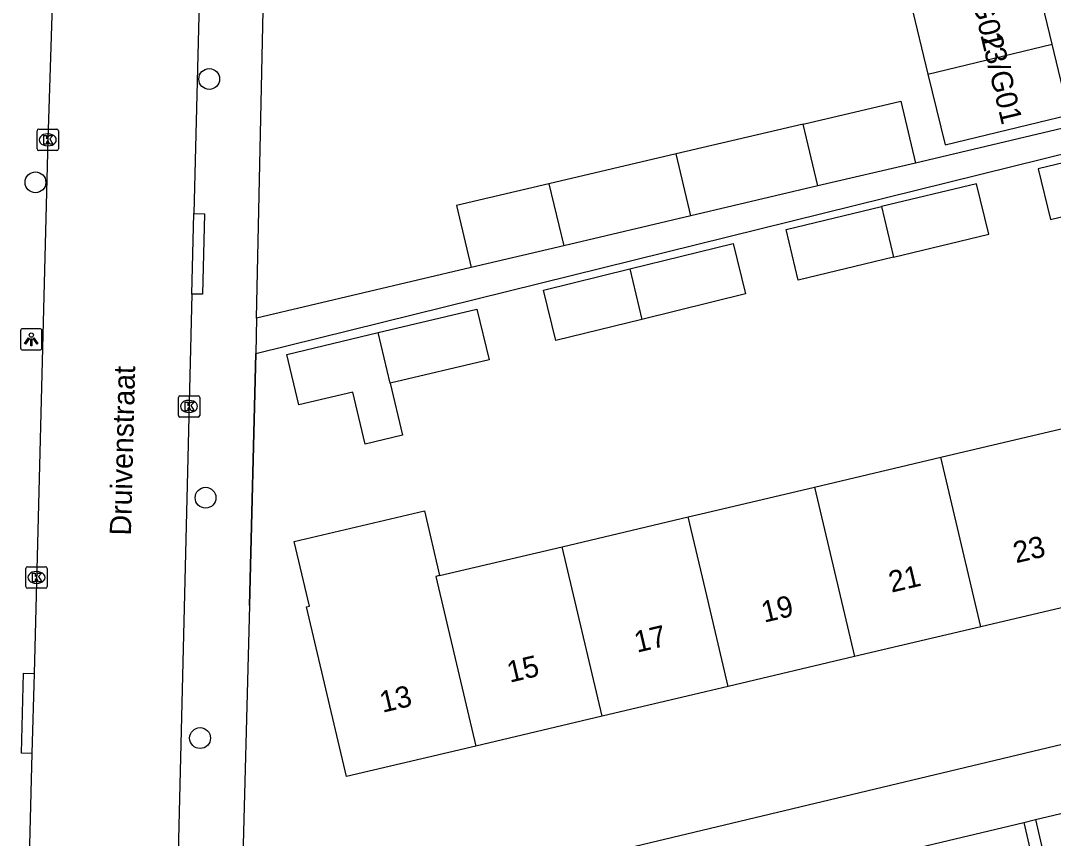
# Model space of a CAD drawing. Extents: x 162026 to 163499, y 387297 to 388169.
# Drawn here: x 162967.85 to 163016.33, y 387943.47 to 387981.85 of the extents above; entities that cross this region are included whole.
import ezdxf

# ---------------------------------------------------------------- set-up
doc = ezdxf.new("R2010")
doc.units = 0
for name, color, linetype in [('IMGEO_Boom', 7, 'Continuous'), ('IMGEO_Kolk', 7, 'Continuous'), ('IMGEO_Lichtpunt', 7, 'Continuous'), ('IMGEO_Muur', 7, 'Continuous'), ('IMGEO_Openbare_ruimte_label', 7, 'Continuous'), ('IMGEO_Pand', 7, 'Continuous'), ('IMGEO_Pand_nummerreeks', 7, 'Continuous'), ('IMGEO_Rijbaan_lokaal_open', 7, 'Continuous'), ('IMGEO_Voetpad_open', 7, 'Continuous')]:
    doc.layers.add(name, color=color, linetype=linetype)

msp = doc.modelspace()

# ---------------------------------------------------------------- linework, layer by layer
at = {"layer": 'IMGEO_Boom'}
for centre in [(162976.703, 387979.109), (162968.545, 387974.259), (162976.531, 387959.458), (162976.273, 387948.178)]:
    msp.add_circle(centre, 0.489, dxfattribs=at)
at = {"layer": 'IMGEO_Kolk'}
for p, q in [((162968.622, 387975.829), (162968.622, 387976.681)), ((162968.697, 387976.755), (162969.549, 387976.755)), ((162969.623, 387976.681), (162969.623, 387975.829)), ((162969.11, 387976.535), (162969.135, 387976.535)), ((162969.549, 387975.755), (162968.697, 387975.755)), ((162969.133, 387975.975), (162969.108, 387975.975)), ((162975.254, 387963.317), (162975.254, 387964.169)), ((162975.329, 387964.243), (162976.181, 387964.243)), ((162976.255, 387964.169), (162976.255, 387963.317)), ((162975.742, 387964.023), (162975.767, 387964.023)), ((162976.181, 387963.243), (162975.329, 387963.243)), ((162975.765, 387963.463), (162975.74, 387963.463)), ((162968.092, 387955.289), (162968.092, 387956.141)), ((162968.167, 387956.215), (162969.019, 387956.215)), ((162968.58, 387955.995), (162968.605, 387955.995)), ((162969.093, 387956.141), (162969.093, 387955.289)), ((162968.603, 387955.435), (162968.578, 387955.435)), ((162969.019, 387955.215), (162968.167, 387955.215))]:
    msp.add_line(p, q, dxfattribs=at)
for points in [[(162968.622, 387975.829), (162968.622, 387976.681)], [(162968.697, 387976.755), (162969.549, 387976.755)], [(162969.623, 387976.681), (162969.623, 387975.829)], [(162968.943, 387976.455), (162969.066, 387976.455), (162969.066, 387976.304), (162969.196, 387976.455), (162969.36, 387976.455), (162969.214, 387976.304), (162969.367, 387976.055), (162969.215, 387976.055), (162969.13, 387976.219), (162969.066, 387976.152), (162969.066, 387976.055), (162968.943, 387976.055), (162968.943, 387976.455)], [(162969.549, 387975.755), (162968.697, 387975.755)], [(162975.254, 387963.317), (162975.254, 387964.169)], [(162975.329, 387964.243), (162976.181, 387964.243)], [(162976.255, 387964.169), (162976.255, 387963.317)], [(162975.575, 387963.943), (162975.698, 387963.943), (162975.698, 387963.792), (162975.828, 387963.943), (162975.992, 387963.943), (162975.846, 387963.792), (162975.999, 387963.543), (162975.847, 387963.543), (162975.762, 387963.707), (162975.698, 387963.64), (162975.698, 387963.543), (162975.575, 387963.543), (162975.575, 387963.943)], [(162976.181, 387963.243), (162975.329, 387963.243)], [(162968.092, 387955.289), (162968.092, 387956.141)], [(162968.167, 387956.215), (162969.019, 387956.215)], [(162968.413, 387955.915), (162968.536, 387955.915), (162968.536, 387955.764), (162968.666, 387955.915), (162968.83, 387955.915), (162968.684, 387955.764), (162968.837, 387955.515), (162968.685, 387955.515), (162968.6, 387955.679), (162968.536, 387955.612), (162968.536, 387955.515), (162968.413, 387955.515), (162968.413, 387955.915)], [(162969.093, 387956.141), (162969.093, 387955.289)], [(162969.019, 387955.215), (162968.167, 387955.215)]]:
    msp.add_lwpolyline(points, dxfattribs=at)
for centre, start, end in [((162968.699, 387976.679), 91.552, 178.448), ((162968.699, 387976.679), 91.552, 178.448), ((162969.547, 387976.679), 1.552, 88.448), ((162969.547, 387976.679), 1.552, 88.448), ((162968.699, 387975.831), 181.552, 268.448), ((162968.699, 387975.831), 181.552, 268.448), ((162969.547, 387975.831), 271.552, 358.448), ((162969.547, 387975.831), 271.552, 358.448), ((162975.331, 387964.167), 91.552, 178.448), ((162975.331, 387964.167), 91.552, 178.448), ((162976.179, 387964.167), 1.552, 88.448), ((162976.179, 387964.167), 1.552, 88.448), ((162975.331, 387963.319), 181.552, 268.448), ((162975.331, 387963.319), 181.552, 268.448), ((162976.179, 387963.319), 271.552, 358.448), ((162976.179, 387963.319), 271.552, 358.448), ((162968.169, 387956.139), 91.552, 178.448), ((162968.169, 387956.139), 91.552, 178.448), ((162969.017, 387956.139), 1.552, 88.448), ((162969.017, 387956.139), 1.552, 88.448), ((162968.169, 387955.291), 181.552, 268.448), ((162968.169, 387955.291), 181.552, 268.448), ((162969.017, 387955.291), 271.552, 358.448), ((162969.017, 387955.291), 271.552, 358.448)]:
    msp.add_arc(centre, 0.0765, start, end, dxfattribs=at)
for centre, major_axis, ratio, start_param, end_param in [((162969.109, 387976.255), (-0.387, 0.002), 0.722429, 4.712389, 7.853982), ((162969.134, 387976.255), (-0.39, 0.002), 0.717154, 1.570796, 4.712389), ((162975.741, 387963.743), (-0.387, 0.002), 0.722429, 4.712389, 7.853982), ((162975.766, 387963.743), (-0.39, 0.002), 0.717154, 1.570796, 4.712389), ((162968.579, 387955.715), (-0.387, 0.002), 0.722429, 4.712389, 7.853982), ((162968.604, 387955.715), (-0.39, 0.002), 0.717154, 1.570796, 4.712389)]:
    msp.add_ellipse(centre, major_axis=major_axis, ratio=ratio, start_param=start_param, end_param=end_param, dxfattribs=at)
at = {"layer": 'IMGEO_Lichtpunt'}
for p, q in [((162967.85, 387967.294), (162967.85, 387966.487)), ((162967.85, 387967.294), (162967.85, 387966.487)), ((162968.752, 387967.389), (162967.944, 387967.389)), ((162968.752, 387967.389), (162967.944, 387967.389)), ((162968.846, 387966.487), (162968.846, 387967.294)), ((162968.846, 387966.487), (162968.846, 387967.294)), ((162967.944, 387966.393), (162968.752, 387966.393)), ((162967.944, 387966.393), (162968.752, 387966.393))]:
    msp.add_line(p, q, dxfattribs=at)
for points in [[(162968.224, 387966.958), (162968.263, 387966.93), (162968.075, 387966.668), (162968.037, 387966.695), (162968.224, 387966.958)], [(162968.326, 387966.91), (162968.373, 387966.91), (162968.373, 387966.588), (162968.326, 387966.588), (162968.326, 387966.91)], [(162968.436, 387966.93), (162968.474, 387966.957), (162968.661, 387966.695), (162968.622, 387966.667), (162968.436, 387966.93)]]:
    msp.add_lwpolyline(points, dxfattribs=at)
msp.add_circle((162968.349, 387967.092), 0.0994, dxfattribs=at)
for centre, start, end in [((162967.944, 387967.294), 90, 180), ((162967.944, 387967.294), 90, 180), ((162968.752, 387967.294), 0, 90), ((162968.752, 387967.294), 0, 90), ((162967.944, 387966.487), 180, 270), ((162967.944, 387966.487), 180, 270), ((162968.752, 387966.487), 270, 0), ((162968.752, 387966.487), 270, 360)]:
    msp.add_arc(centre, 0.0946, start, end, dxfattribs=at)
at = {"layer": 'IMGEO_Muur'}
msp.add_lwpolyline([(162978.586, 387954.4), (162978.889, 387966.222)], dxfattribs=at)
at = {"layer": 'IMGEO_Pand'}
for points in [[(163016.278, 387980.746), (163015.476, 387984.066)], [(163009.642, 387982.655), (163010.444, 387979.336)], [(163010.444, 387979.336), (163016.278, 387980.746)], [(163017.081, 387977.427), (163016.278, 387980.746)], [(163010.444, 387979.336), (163011.247, 387976.016), (163017.081, 387977.427)], [(163004.583, 387976.997), (163009.169, 387978.076), (163009.853, 387975.166)], [(163004.583, 387976.997), (162998.618, 387975.594)], [(163005.28, 387974.09), (163004.583, 387976.997)], [(163020.107, 387975.967), (163015.624, 387974.889), (163016.194, 387972.517), (163020.667, 387973.592)], [(162998.618, 387975.594), (162992.651, 387974.19)], [(162999.314, 387972.686), (162998.618, 387975.594)], [(163009.853, 387975.166), (163005.28, 387974.09)], [(162992.651, 387974.19), (162988.316, 387973.17), (162989.001, 387970.259)], [(162992.651, 387974.19), (162993.347, 387971.282)], [(163005.28, 387974.09), (162999.314, 387972.686)], [(163008.827, 387970.746), (163013.3, 387971.821), (163012.729, 387974.194), (163008.266, 387973.121)], [(163008.827, 387970.746), (163004.356, 387969.672), (163003.786, 387972.044), (163008.266, 387973.121)], [(163008.266, 387973.121), (163008.827, 387970.746)], [(162999.314, 387972.686), (162993.347, 387971.282)], [(162996.446, 387970.198), (163001.299, 387971.395), (163001.884, 387969.026), (162997.006, 387967.823)], [(162993.347, 387971.282), (162989.001, 387970.259)], [(162997.006, 387967.823), (162992.981, 387966.829), (162992.396, 387969.198), (162996.446, 387970.198)], [(162996.446, 387970.198), (162997.006, 387967.823)], [(162984.638, 387967.205), (162989.272, 387968.308), (162989.837, 387965.935), (162985.198, 387964.83)], [(162985.198, 387964.83), (162985.779, 387962.39), (162984.028, 387961.973), (162983.447, 387964.413), (162980.917, 387963.811), (162980.352, 387966.184), (162984.638, 387967.205)], [(162985.198, 387964.83), (162984.638, 387967.205)], [(163011.042, 387961.355), (163016.97, 387962.754)], [(163005.116, 387959.957), (163011.042, 387961.355)], [(163012.922, 387953.399), (163011.042, 387961.355)], [(162999.19, 387958.559), (163000, 387958.75), (163005.116, 387959.957)], [(163005.116, 387959.957), (163006.996, 387952.001)], [(162989.217, 387947.806), (162983.144, 387946.373), (162981.267, 387954.331), (162981.413, 387954.365), (162980.697, 387957.401), (162986.802, 387958.841), (162987.518, 387955.806)], [(162993.264, 387957.161), (162999.19, 387958.559)], [(163001.07, 387950.603), (163000.001, 387955.13), (162999.19, 387958.559)], [(162987.518, 387955.806), (162993.264, 387957.161)], [(162995.144, 387949.204), (162993.264, 387957.161)], [(162987.518, 387955.806), (162987.337, 387955.763), (162989.217, 387947.806)], [(163018.849, 387954.798), (163012.922, 387953.399)], [(163012.922, 387953.399), (163006.996, 387952.001)], [(163006.996, 387952.001), (163001.07, 387950.603)], [(163001.07, 387950.603), (163000, 387950.35), (162995.144, 387949.204)], [(162995.144, 387949.204), (162989.217, 387947.806)]]:
    msp.add_lwpolyline(points, dxfattribs=at)
at = {"layer": 'IMGEO_Rijbaan_lokaal_open'}
for points in [[(162969.44, 387985.99), (162969.123, 387976.255), (162969.06, 387973.795), (162968.478, 387951.213)], [(162976.301, 387985.813), (162975.979, 387972.795)], [(162975.889, 387969.016), (162975.979, 387972.795)], [(162975.889, 387969.016), (162975.274, 387944.057), (162975.164, 387939.547), (162974.968, 387931.535), (162971.084, 387931.527)], [(162968.478, 387951.213), (162968.381, 387947.454)], [(162968.381, 387947.454), (162967.971, 387931.521), (162971.084, 387931.527)]]:
    msp.add_lwpolyline(points, dxfattribs=at)
at = {"layer": 'IMGEO_Voetpad_open'}
for points in [[(162978.925, 387967.879), (162979.422, 387990.993)], [(163025.651, 387979.429), (163025.77, 387978.926), (163009.853, 387975.166)], [(162978.889, 387966.222), (163026.211, 387977.931), (163026.894, 387975.088), (163028.972, 387965.586)], [(162975.979, 387972.795), (162976.478, 387972.783), (162976.384, 387969.004), (162975.889, 387969.016)], [(162989.001, 387970.259), (162978.925, 387967.879)], [(162978.925, 387967.879), (162978.889, 387966.222)], [(162978.889, 387966.222), (162978.586, 387954.4), (162978.237, 387940.814)], [(162980.341, 387939.294), (162986.807, 387940.736), (163032.263, 387951.6)], [(162968.381, 387947.454), (162967.883, 387947.466), (162967.98, 387951.225), (162968.478, 387951.213)], [(163015.489, 387944.351), (163019.523, 387945.314), (163032.11, 387948.371)], [(163004.879, 387941.819), (163014.938, 387944.22)], [(163014.938, 387944.22), (163015.489, 387944.351)], [(163014.938, 387944.22), (163016.185, 387938.86)], [(163015.489, 387944.351), (163016.729, 387938.989)]]:
    msp.add_lwpolyline(points, dxfattribs=at)

# ---------------------------------------------------------------- texts
at = {"layer": 'IMGEO_Openbare_ruimte_label'}
msp.add_text('Druivenstraat', height=1, rotation=88.5679, dxfattribs=at).set_placement((162973.028, 387957.678))
at = {"layer": 'IMGEO_Pand_nummerreeks'}
for s, rotation, p in [('13/G02', 283.4821, (163012.08, 387984.6)), ('13/G01', 283.4821, (163012.899, 387981.184)), ('23', 13.2764, (163014.576, 387956.379)), ('21', 13.2764, (163008.73, 387955)), ('19', 13.2764, (163002.752, 387953.589)), ('17', 13.2756, (162996.787, 387952.182)), ('15', 13.2754, (162990.813, 387950.772)), ('13', 13.2754, (162984.838, 387949.362))]:
    msp.add_text(s, height=1, rotation=rotation, dxfattribs=at).set_placement(p)

doc.saveas('drawing.dxf')
